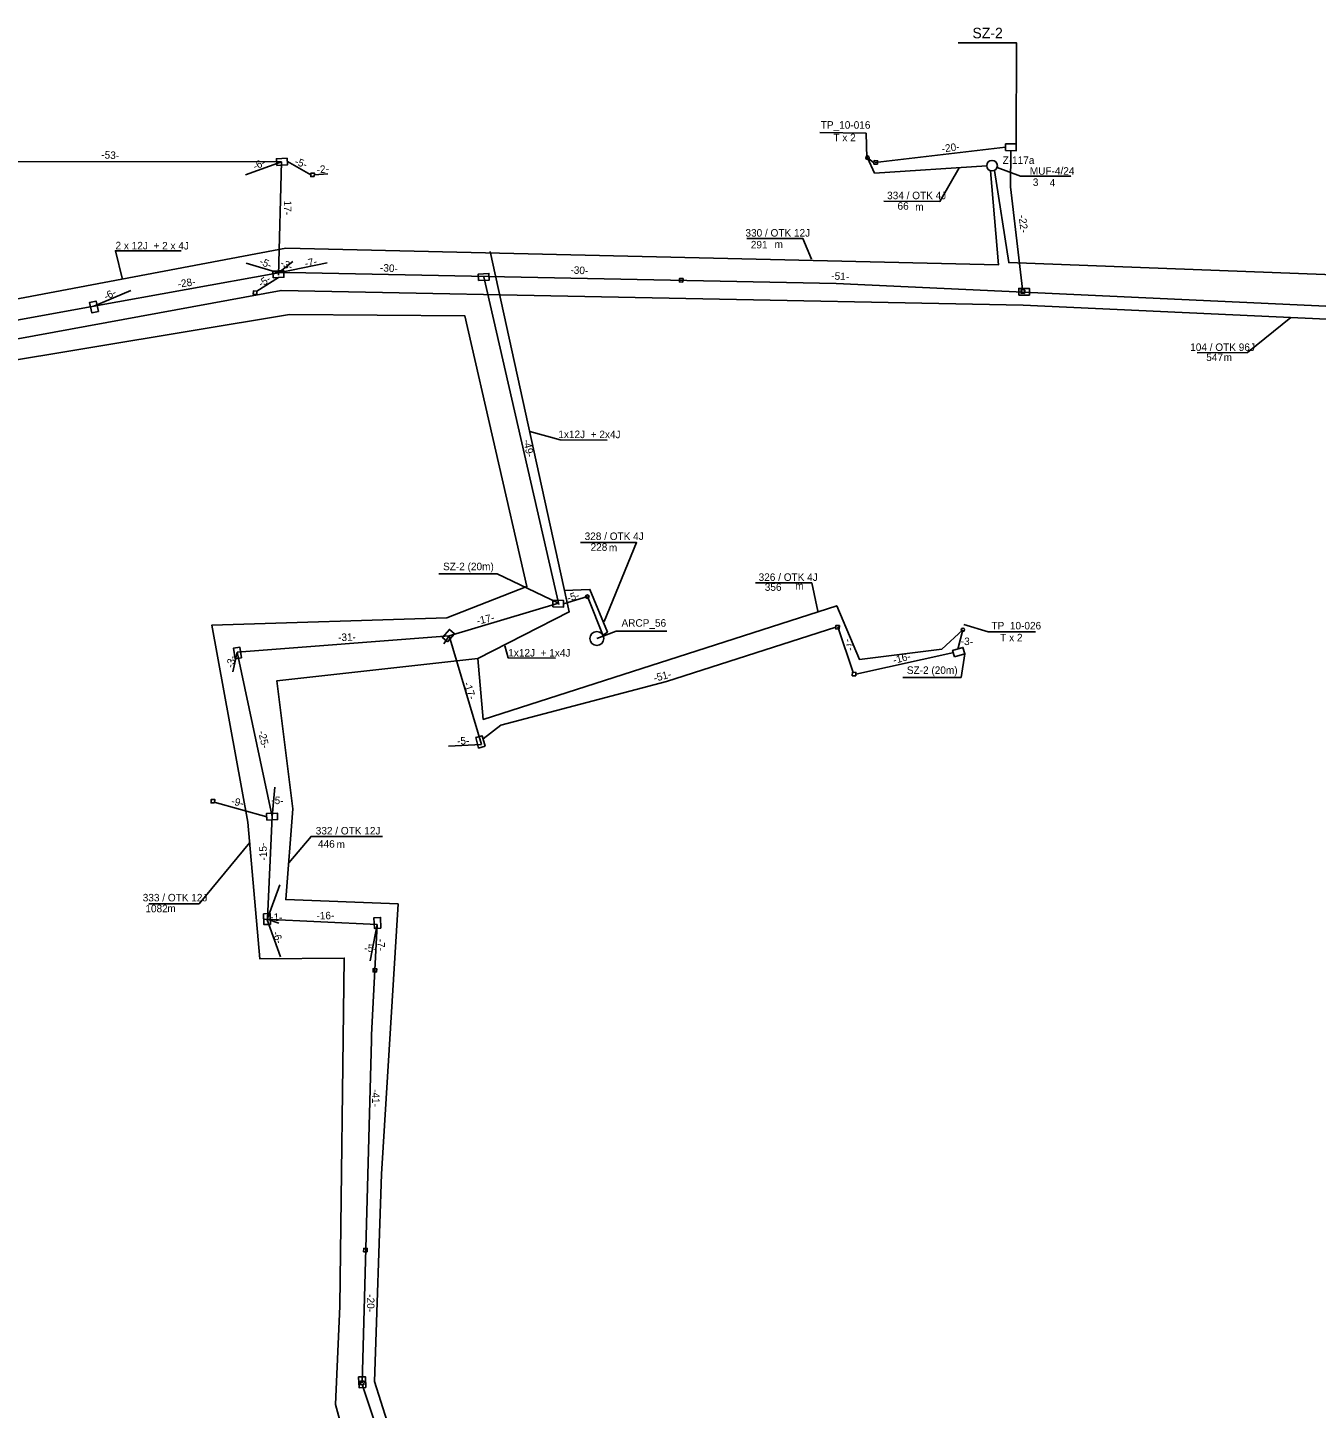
# Model space of a CAD drawing. Extents: x 6494530 to 6506885, y 5884901 to 5892312.
# Drawn here: x 6500525.8 to 6500710.4, y 5886796.2 to 5886994 of the extents above; entities that cross this region are included whole.
import ezdxf

# ---------------------------------------------------------------- set-up
doc = ezdxf.new("R2010")
doc.units = 0
for name, color, linetype in [('kabel OTK do tab pasaż', 7, 'Continuous'), ('kabel W KANALIZACJI ISTN', 7, 'Continuous'), ('kamery ARCP_nowe', 7, 'Continuous'), ('Kanalizacja_proj', 7, 'Continuous'), ('NOWY OPIS ZŁĄCZA', 7, 'Continuous'), ('opis ARCP', 7, 'Continuous'), ('opis kabla CCTV_OTK', 7, 'Continuous'), ('opis kabla infopasażer_OTK', 7, 'Continuous'), ('opis kabla otk', 7, 'Continuous'), ('opis PS', 7, 'Continuous'), ('opis SZ-2', 7, 'Continuous'), ('opis tablic inf przystankowej', 7, 'Continuous'), ('proj wysięgnik', 7, 'Continuous'), ('projektowany słup_do_kamery ARCP', 7, 'Continuous'), ('SKR-2', 7, 'Continuous'), ('Tekst2', 7, 'Continuous'), ('Warstwa 62', 7, 'Continuous'), ('WOJEWÓDZKIE', 7, 'Continuous')]:
    doc.layers.add(name, color=color, linetype=linetype)

msp = doc.modelspace()

# ---------------------------------------------------------------- linework, layer by layer
at = {"layer": 'kabel OTK do tab pasaż'}
for points in [[(6500663.2, 5886974.19), (6500647.13, 5886973.16), (6500646.12, 5886975.37)], [(6500463.43, 5886939.04), (6500468.03, 5886944.52), (6500562.82, 5886962.39), (6500664.85, 5886960.01), (6500663.71, 5886973.51)], [(6500664.29, 5886973.55), (6500666.33, 5886960.35), (6500745.54, 5886957.35), (6500747.54, 5886942.07), (6500753.72, 5886942.16), (6500756.14, 5886940.9)], [(6500592.09, 5886961.96), (6500603.39, 5886910.3), (6500590.32, 5886903.62), (6500561.49, 5886900.41), (6500563.8, 5886882.08), (6500562.8, 5886869.07), (6500578.89, 5886868.46), (6500576.5, 5886829.73), (6500575.48, 5886800.05), (6500579.13, 5886788.58), (6500585.98, 5886786.39), (6500586.03, 5886775.47)], [(6500602.67, 5886913.36), (6500606.36, 5886913.53), (6500608.87, 5886907.41), (6500608.14, 5886906.92)], [(6500590.32, 5886903.62), (6500591.07, 5886894.9), (6500641.7, 5886911.18), (6500644.95, 5886903.48), (6500656.74, 5886904.95), (6500659.77, 5886907.72)]]:
    msp.add_lwpolyline(points, dxfattribs=at)
at = {"layer": 'kabel W KANALIZACJI ISTN'}
for points in [[(6500464.01, 5886938.35), (6500562.12, 5886956.36), (6500668.41, 5886954.27), (6500745.05, 5886950.72), (6500747.14, 5886934.57)], [(6500574.08, 5886557.3), (6500576.65, 5886709.02), (6500577.64, 5886768.44), (6500569.92, 5886796.72), (6500570.53, 5886810.84), (6500571.16, 5886860.7), (6500559.06, 5886860.61), (6500557.37, 5886880.19), (6500552.21, 5886908.4), (6500585.85, 5886909.47), (6500597.33, 5886913.92), (6500588.43, 5886952.72), (6500563.33, 5886952.9), (6500520.44, 5886945.78)]]:
    msp.add_lwpolyline(points, dxfattribs=at)
msp.add_circle((6500663.95, 5886974.23), 0.757, dxfattribs=at)
at = {"layer": 'kamery ARCP_nowe'}
msp.add_circle((6500607.35, 5886906.48), 1, dxfattribs=at)
at = {"layer": 'Kanalizacja_proj'}
for p, q in [((6500510.18, 5886974.87), (6500562.2, 5886974.78)), ((6500562.2, 5886974.78), (6500557.02, 5886972.92)), ((6500562.2, 5886974.78), (6500561.73, 5886958.54)), ((6500561.74, 5886958.87), (6500568.74, 5886960.31)), ((6500535.32, 5886954.11), (6500561.74, 5886958.87)), ((6500563.29, 5886958.92), (6500641.64, 5886957.36)), ((6500591.18, 5886958.33), (6500601.92, 5886911.35)), ((6500641.64, 5886957.36), (6500747.92, 5886952.42)), ((6500535.32, 5886954.11), (6500540.62, 5886956.33)), ((6500489.58, 5886945.84), (6500535.32, 5886954.11)), ((6500586.18, 5886906.85), (6500601.85, 5886911.54)), ((6500555.81, 5886904.53), (6500586.18, 5886906.85)), ((6500586.18, 5886906.85), (6500585.43, 5886905.73)), ((6500586.18, 5886906.85), (6500590.84, 5886891.29)), ((6500555.81, 5886904.53), (6500555.19, 5886901.71)), ((6500555.81, 5886904.53), (6500560.84, 5886880.96)), ((6500586.08, 5886891.08), (6500590.84, 5886891.29)), ((6500561.24, 5886885.2), (6500560.84, 5886880.96)), ((6500560.18, 5886866.35), (6500560.84, 5886880.96)), ((6500560.18, 5886866.35), (6500561.95, 5886871.2)), ((6500559.76, 5886866.27), (6500575.87, 5886865.5)), ((6500560.13, 5886866.2), (6500562.04, 5886860.88)), ((6500560.14, 5886866.29), (6500561.81, 5886865.71)), ((6500575.08, 5886849.71), (6500575.87, 5886865.5)), ((6500575.08, 5886848.96), (6500573.73, 5886799.81))]:
    msp.add_line(p, q, dxfattribs=at)
for points in [[(6500566.88, 5886972.66), (6500566.38, 5886972.68), (6500566.4, 5886973.18), (6500566.9, 5886973.16)], [(6500647.53, 5886974.43), (6500647.03, 5886974.46), (6500647.05, 5886974.96), (6500647.55, 5886974.93)], [(6500619.67, 5886957.56), (6500619.17, 5886957.58), (6500619.2, 5886958.08), (6500619.7, 5886958.06)], [(6500558.63, 5886955.77), (6500558.13, 5886955.79), (6500558.15, 5886956.29), (6500558.65, 5886956.26)], [(6500668.62, 5886955.92), (6500668.12, 5886955.95), (6500668.14, 5886956.45), (6500668.64, 5886956.42)], [(6500642.07, 5886907.83), (6500641.57, 5886907.86), (6500641.59, 5886908.36), (6500642.09, 5886908.33)], [(6500644.43, 5886901.13), (6500643.93, 5886901.15), (6500643.96, 5886901.65), (6500644.46, 5886901.63)], [(6500552.6, 5886882.92), (6500552.1, 5886882.94), (6500552.13, 5886883.44), (6500552.62, 5886883.42)], [(6500575.8, 5886858.68), (6500575.3, 5886858.71), (6500575.33, 5886859.21), (6500575.82, 5886859.18)], [(6500574.44, 5886818.59), (6500573.94, 5886818.61), (6500573.97, 5886819.11), (6500574.47, 5886819.09)], [(6500573.98, 5886799.57), (6500573.48, 5886799.6), (6500573.5, 5886800.1), (6500574, 5886800.07)]]:
    msp.add_lwpolyline(points, close=True, dxfattribs=at)
for points in [[(6500557.1, 5886960.28), (6500561.74, 5886958.87), (6500563.81, 5886960.51)], [(6500575.87, 5886865.5), (6500575.87, 5886865.5), (6500574.89, 5886860.31)]]:
    msp.add_lwpolyline(points, dxfattribs=at)
at = {"layer": 'opis ARCP'}
msp.add_lwpolyline([(6500617.38, 5886907.52), (6500610.12, 5886907.55), (6500607.35, 5886906.48)], dxfattribs=at)
at = {"layer": 'opis kabla infopasażer_OTK'}
for points in [[(6500648.45, 5886969.14), (6500656.49, 5886969.12), (6500659.25, 5886973.94)], [(6500628.81, 5886963.81), (6500636.85, 5886963.79), (6500638.1, 5886960.86)], [(6500605, 5886920.24), (6500613.03, 5886920.22), (6500608.4, 5886908.93)], [(6500630.09, 5886914.46), (6500638.13, 5886914.45), (6500639.01, 5886910.41)]]:
    msp.add_lwpolyline(points, dxfattribs=at)
at = {"layer": 'opis kabla otk'}
for points in [[(6500539.39, 5886957.92), (6500538.4, 5886962.04), (6500547.79, 5886962.02)], [(6500693.32, 5886947.42), (6500700.54, 5886947.45), (6500706.73, 5886952.5)], [(6500597.74, 5886936.13), (6500602.09, 5886934.93), (6500608.84, 5886934.92)], [(6500594.15, 5886905.45), (6500594.66, 5886903.7), (6500601.41, 5886903.68)], [(6500543.16, 5886868.45), (6500550.39, 5886868.48), (6500557.67, 5886877.24)], [(6500563.23, 5886874.33), (6500566.42, 5886878.12), (6500576.67, 5886878.1)]]:
    msp.add_lwpolyline(points, dxfattribs=at)
at = {"layer": 'opis PS'}
msp.add_lwpolyline([(6500672.51, 5886972.72), (6500668.03, 5886972.72), (6500664.67, 5886973.98), (6500668.03, 5886972.72), (6500675.21, 5886972.72), (6500675.21, 5886972.72)], dxfattribs=at)
at = {"layer": 'opis SZ-2'}
for points in [[(6500659.09, 5886991.85), (6500667.45, 5886991.85), (6500667.42, 5886977.31)], [(6500584.72, 5886915.77), (6500593.07, 5886915.77), (6500601.85, 5886911.54)], [(6500651.15, 5886900.9), (6500659.51, 5886900.9), (6500660.05, 5886904.3)]]:
    msp.add_lwpolyline(points, dxfattribs=at)
at = {"layer": 'opis tablic inf przystankowej'}
for points in [[(6500646.03, 5886975.37), (6500645.91, 5886978.88), (6500639.27, 5886979.01)], [(6500670.15, 5886907.42), (6500663.39, 5886907.43), (6500659.89, 5886908.48)]]:
    msp.add_lwpolyline(points, dxfattribs=at)
at = {"layer": 'proj wysięgnik'}
msp.add_line((6500605.99, 5886912.49), (6500608.36, 5886906.64), dxfattribs=at)
at = {"layer": 'projektowany słup_do_kamery ARCP'}
msp.add_circle((6500605.99, 5886912.49), 0.25, dxfattribs=at)
at = {"layer": 'SKR-2'}
for points in [[(6500665.87, 5886976.39), (6500665.88, 5886977.34), (6500667.42, 5886977.34), (6500667.42, 5886976.38)], [(6500561.5, 5886974.28), (6500561.45, 5886975.23), (6500562.99, 5886975.3), (6500563.04, 5886974.35)], [(6500561, 5886958.18), (6500560.96, 5886959.13), (6500562.5, 5886959.2), (6500562.54, 5886958.25)], [(6500590.4, 5886957.76), (6500590.35, 5886958.71), (6500591.9, 5886958.79), (6500591.94, 5886957.84)], [(6500667.77, 5886955.69), (6500667.78, 5886956.64), (6500669.32, 5886956.63), (6500669.31, 5886955.68)], [(6500535.96, 5886953.33), (6500535.02, 5886953.13), (6500534.7, 5886954.64), (6500535.63, 5886954.84)], [(6500601.02, 5886911.01), (6500601.04, 5886911.96), (6500602.58, 5886911.93), (6500602.56, 5886910.97)], [(6500585.96, 5886905.99), (6500585.23, 5886906.61), (6500586.24, 5886907.78), (6500586.96, 5886907.16)], [(6500556.47, 5886903.7), (6500555.53, 5886903.56), (6500555.29, 5886905.08), (6500556.23, 5886905.23)], [(6500658.58, 5886903.86), (6500658.3, 5886904.78), (6500659.78, 5886905.22), (6500660.05, 5886904.3)], [(6500591.33, 5886891.04), (6500590.41, 5886890.79), (6500590.02, 5886892.28), (6500590.94, 5886892.53)], [(6500560.09, 5886880.46), (6500560.05, 5886881.42), (6500561.59, 5886881.48), (6500561.63, 5886880.53)], [(6500560.62, 5886865.53), (6500559.67, 5886865.49), (6500559.61, 5886867.03), (6500560.56, 5886867.07)], [(6500576.43, 5886864.98), (6500575.48, 5886864.94), (6500575.41, 5886866.48), (6500576.37, 5886866.52)], [(6500574.25, 5886799.18), (6500573.29, 5886799.14), (6500573.23, 5886800.68), (6500574.19, 5886800.72)]]:
    msp.add_lwpolyline(points, close=True, dxfattribs=at)
at = {"layer": 'Tekst2'}
for p, q in [((6500646.99, 5886974.7), (6500646.12, 5886975.37)), ((6500647.22, 5886974.69), (6500665.87, 5886976.87)), ((6500563.02, 5886974.83), (6500566.39, 5886972.93)), ((6500566.89, 5886972.91), (6500568.82, 5886973.06)), ((6500558.65, 5886956.26), (6500561.77, 5886958.21)), ((6500563.29, 5886958.92), (6500561.74, 5886958.87)), ((6500602.57, 5886911.45), (6500605.99, 5886912.49)), ((6500617.31, 5886900.34), (6500641.58, 5886908.11)), ((6500641.86, 5886908.18), (6500644.07, 5886901.62)), ((6500659.77, 5886907.72), (6500659.06, 5886904.98)), ((6500644.45, 5886901.38), (6500658.46, 5886904.47)), ((6500593.6, 5886894.07), (6500617.31, 5886900.34)), ((6500591.08, 5886892.1), (6500593.6, 5886894.07)), ((6500560.07, 5886880.94), (6500552.55, 5886883.03)), ((6500575.08, 5886848.96), (6500575.08, 5886849.71)), ((6500573.73, 5886799.59), (6500578.73, 5886784.78))]:
    msp.add_line(p, q, dxfattribs=at)
msp.add_lwpolyline([(6500666.64, 5886976.39), (6500666.6, 5886971.18), (6500668.29, 5886956.55)], dxfattribs=at)
at = {"layer": 'Warstwa 62'}
for centre in [(6500646.11, 5886975.38), (6500659.77, 5886907.73)]:
    msp.add_circle(centre, 0.25, dxfattribs=at)

# ---------------------------------------------------------------- texts
at = {"layer": 'NOWY OPIS ZŁĄCZA'}
msp.add_text('Z-117a', height=1.075, dxfattribs=at).set_placement((6500665.46, 5886974.48))
at = {"layer": 'opis ARCP'}
msp.add_text('ARCP_56', height=1.075, dxfattribs=at).set_placement((6500610.88, 5886908.18))
at = {"layer": 'opis kabla CCTV_OTK'}
for s, height, p in [('104 / OTK 96J', 1.075, (6500692.33, 5886947.69)), ('547', 1.075, (6500694.63, 5886946.24)), ('m', 1.07, (6500697.12, 5886946.24)), ('332 / OTK 12J', 1.075, (6500567.09, 5886878.41)), ('446', 1.075, (6500567.41, 5886876.52)), ('m', 1.07, (6500570.07, 5886876.45)), ('333 / OTK 12J', 1.075, (6500542.31, 5886868.82)), ('1082', 1.075, (6500542.69, 5886867.26)), ('m', 1.07, (6500545.83, 5886867.28))]:
    msp.add_text(s, height=height, dxfattribs=at).set_placement(p)
at = {"layer": 'opis kabla infopasażer_OTK'}
for s, height, p in [('334 / OTK 4J', 1.075, (6500648.92, 5886969.43)), ('66', 1.075, (6500650.41, 5886967.92)), ('m', 1.07, (6500652.95, 5886967.81)), ('330 / OTK 12J', 1.075, (6500628.63, 5886964.07)), ('291', 1.075, (6500629.4, 5886962.38)), ('m', 1.07, (6500632.8, 5886962.44)), ('328 / OTK 4J', 1.075, (6500605.6, 5886920.6)), ('228', 1.075, (6500606.45, 5886919.05)), ('m', 1.07, (6500609.07, 5886918.98)), ('326 / OTK 4J', 1.075, (6500630.52, 5886914.74)), ('356', 1.075, (6500631.4, 5886913.32)), ('m', 1.07, (6500635.75, 5886913.5))]:
    msp.add_text(s, height=height, dxfattribs=at).set_placement(p)
at = {"layer": 'opis kabla otk'}
for s, p in [('2 x 12J  + 2 x 4J', (6500538.41, 5886962.25)), ('1x12J  + 2x4J', (6500601.83, 5886935.21)), ('1x12J  + 1x4J', (6500594.66, 5886903.91))]:
    msp.add_text(s, height=1.075, rotation=359.8395, dxfattribs=at).set_placement(p)
at = {"layer": 'opis PS'}
for s, height, p in [('MUF-4/24', 1.075, (6500669.36, 5886972.94)), ('3', 1.07, (6500669.79, 5886971.33)), ('4', 1.07, (6500672.2, 5886971.26))]:
    msp.add_text(s, height=height, dxfattribs=at).set_placement(p)
at = {"layer": 'opis SZ-2'}
for s, height, p in [('SZ-2', 1.5, (6500661.14, 5886992.49)), ('SZ-2 (20m)', 1.075, (6500585.32, 5886916.27)), ('SZ-2 (20m)', 1.075, (6500651.75, 5886901.41))]:
    msp.add_text(s, height=height, dxfattribs=at).set_placement(p)
at = {"layer": 'opis tablic inf przystankowej'}
for s, p in [('TP_10-016', (6500639.42, 5886979.54)), ('T x 2', (6500641.23, 5886977.73))]:
    msp.add_text(s, height=1.075, rotation=359.9407, dxfattribs=at).set_placement(p)
for s, p in [('TP_10-026', (6500663.87, 5886907.79)), ('T x 2', (6500665.12, 5886906.08))]:
    msp.add_text(s, height=1.075, dxfattribs=at).set_placement(p)
at = {"layer": 'WOJEWÓDZKIE'}
for s, rotation, p in [('-20-', 7.7469, (6500656.82, 5886976.12)), ('-53-', 357.078, (6500536.35, 5886975.28)), ('-5-', 340.5545, (6500563.99, 5886974.42)), ('-6-', 26.284, (6500558.41, 5886973.58)), ('-2-', 4.5338, (6500567.26, 5886973.13)), ('17-', 269.5099, (6500562.54, 5886969.23)), ('-22-', 277.1947, (6500667.74, 5886967.11)), ('-5-', 335.4606, (6500558.92, 5886960.15)), ('-3-', 335.4606, (6500561.91, 5886959.92)), ('-7-', 11.8595, (6500565.63, 5886959.68)), ('-30-', 357.078, (6500576.27, 5886959.09)), ('-30-', 357.078, (6500603.54, 5886958.78)), ('-28-', 8.3488, (6500547.39, 5886956.74)), ('-5-', 33.4367, (6500559.28, 5886956.76)), ('-51-', 357.078, (6500640.9, 5886957.93)), ('-6-', 26.284, (6500537.05, 5886954.94)), ('-49-', 282.5273, (6500596.78, 5886934.88)), ('-5-', 16.4365, (6500603.25, 5886911.74)), ('-17-', 12.6283, (6500590.26, 5886908.46)), ('-31-', 1.6984, (6500570.3, 5886906.11)), ('-7-', 288.401, (6500642.81, 5886906.29)), ('-3-', 357.078, (6500659.45, 5886905.59)), ('-3-', 76.6915, (6500555.27, 5886902.22)), ('-16-', 14.3739, (6500649.91, 5886902.84)), ('-17-', 288.401, (6500588.24, 5886900.07)), ('-51-', 14.3739, (6500615.61, 5886900.27)), ('-25-', 283.3738, (6500558.82, 5886893.15)), ('-5-', 1.6984, (6500587.34, 5886891.27)), ('-9-', 346.0688, (6500554.91, 5886882.74)), ('-5-', 357.078, (6500560.7, 5886882.8)), ('-15-', 91.5206, (6500560.11, 5886874.69)), ('-1-', 357.078, (6500560.52, 5886866.08)), ('-16-', 1.6984, (6500567.2, 5886866.21)), ('-6-', 287.7447, (6500560.87, 5886864.34)), ('-5-', 357.078, (6500574.03, 5886861.61)), ('-7-', 270.1794, (6500575.91, 5886863.47)), ('-41-', 270.1794, (6500575.16, 5886841.92)), ('-20-', 270.1794, (6500574.42, 5886812.53))]:
    msp.add_text(s, height=1.075, rotation=rotation, dxfattribs=at).set_placement(p)

doc.saveas('drawing.dxf')
